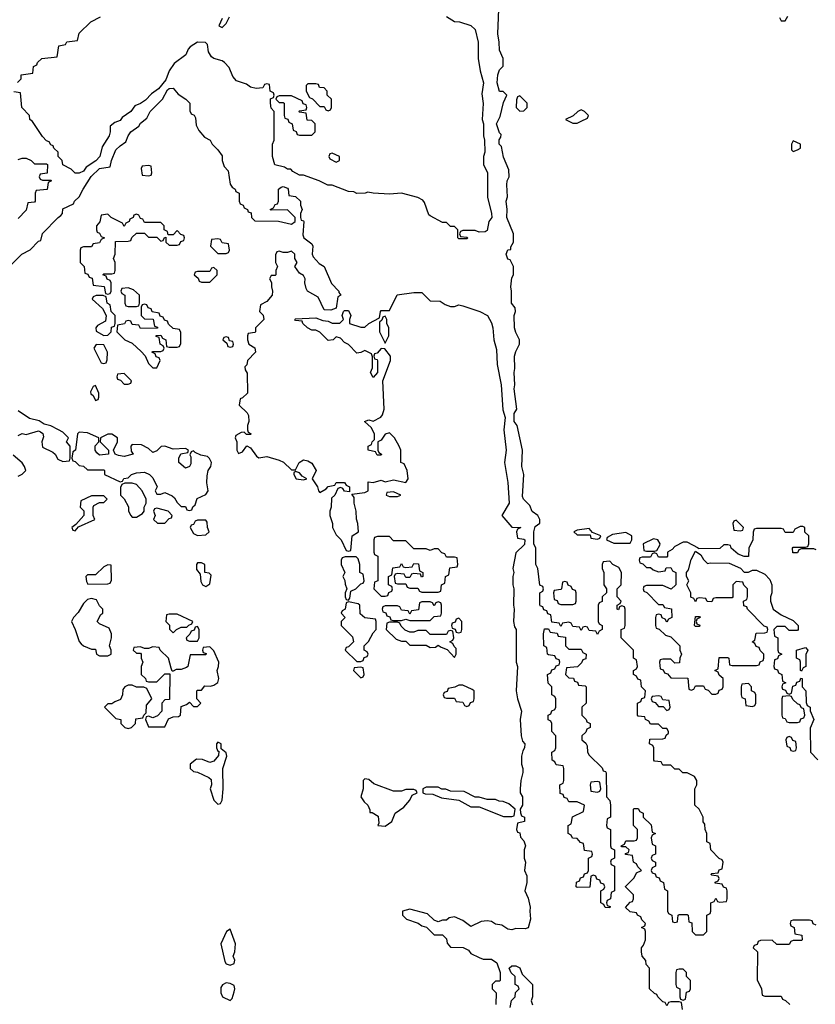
# Model space of a CAD drawing. Header units: inches. Extents: x 2701323 to 2964515, y 494916 to 722124.
# Tile 276 of 656: x 2815218 to 2819118, y 621773 to 626600. Entities that reach past the tile are written whole.
import ezdxf

# ---------------------------------------------------------------- set-up
doc = ezdxf.new("R2010")
doc.units = ezdxf.units.IN
doc.header["$MEASUREMENT"] = 0
doc.layers.add('C8612', color=7, linetype='Continuous')

msp = doc.modelspace()

# ---------------------------------------------------------------- linework, layer by layer
at = {"layer": 'C8612', "color": 2, "elevation": 2}
for points in [[(2818467.3, 621747.3), (2818462, 621782), (2818450, 621786), (2818410, 621786), (2818398, 621782), (2818390, 621766), (2818382, 621782), (2818370, 621786), (2818346, 621810), (2818342, 621822), (2818330, 621826), (2818306, 621850), (2818306, 621950), (2818288.4, 621968.4), (2818287.3, 621987.3), (2818268.7, 622008.7), (2818266, 622030), (2818266, 622050), (2818276.4, 622063.6), (2818286, 622090), (2818286, 622130), (2818282, 622142), (2818266, 622150), (2818282, 622158), (2818286, 622170), (2818267.3, 622187.3), (2818262, 622202), (2818246, 622210), (2818242, 622222), (2818210, 622226), (2818188, 622248), (2818210, 622274), (2818222, 622278), (2818226, 622290), (2818226, 622310), (2818188.4, 622348.4), (2818188.4, 622351.6), (2818230, 622394), (2818242, 622418), (2818266, 622430), (2818247.3, 622447.3), (2818242, 622462), (2818226, 622470), (2818222, 622502), (2818187.3, 622507.3), (2818187.3, 622512.7), (2818202, 622518), (2818206, 622530), (2818190, 622546), (2818170, 622546), (2818166, 622550), (2818182, 622558), (2818190, 622574), (2818230, 622574), (2818242, 622578), (2818246, 622590), (2818246, 622630), (2818226, 622650), (2818226, 622730), (2818230, 622734), (2818250, 622734), (2818258, 622718), (2818274, 622710), (2818274, 622690), (2818312.7, 622652.7), (2818318, 622618), (2818334, 622610), (2818318, 622602), (2818314, 622590), (2818318, 622558), (2818334, 622550), (2818334, 622510), (2818318, 622502), (2818314, 622490), (2818318, 622478), (2818334, 622470), (2818334, 622450), (2818318, 622442), (2818314, 622430), (2818318, 622418), (2818332.7, 622412.7), (2818338, 622398), (2818352.7, 622392.7), (2818358, 622378), (2818374, 622370), (2818378, 622338), (2818394, 622330), (2818394, 622230), (2818398, 622218), (2818414, 622210), (2818418, 622178), (2818430, 622174), (2818442, 622178), (2818446, 622210), (2818450, 622214), (2818490, 622214), (2818494, 622210), (2818498, 622178), (2818512, 622172), (2818514, 622130), (2818530, 622114), (2818570, 622114), (2818586, 622130), (2818586, 622210), (2818602, 622218), (2818606, 622230), (2818606, 622270), (2818622, 622278), (2818630, 622294), (2818638, 622278), (2818650, 622274), (2818682, 622278), (2818686, 622290), (2818686, 622330), (2818682, 622342), (2818667.3, 622347.3), (2818662, 622362), (2818627.3, 622367.3), (2818627.3, 622372.7), (2818642, 622378), (2818646, 622390), (2818642, 622402), (2818610, 622406), (2818606, 622410), (2818610, 622414), (2818642, 622418), (2818647.3, 622432.7), (2818662, 622438), (2818666, 622470), (2818662, 622482), (2818647.3, 622487.3), (2818606, 622530), (2818602, 622562), (2818586, 622570), (2818586, 622610), (2818578, 622630), (2818576.4, 622656.4), (2818568, 622668), (2818568, 622690), (2818548, 622730), (2818528, 622750), (2818528, 622830), (2818538, 622850), (2818538, 622870), (2818526, 622890), (2818490, 622908), (2818468.4, 622908.4), (2818450, 622926), (2818430, 622926), (2818410, 622946), (2818370, 622946), (2818362, 622962), (2818330, 622966), (2818326, 622970), (2818326, 623030), (2818322, 623042), (2818306, 623050), (2818307.3, 623072.7), (2818370, 623074), (2818382, 623078), (2818387.3, 623092.7), (2818398, 623102), (2818398, 623110), (2818390, 623126), (2818370, 623126), (2818350, 623146), (2818310, 623146), (2818302, 623162), (2818286, 623170), (2818282, 623182), (2818250, 623186), (2818246, 623190), (2818246, 623250), (2818262, 623258), (2818267.3, 623272.7), (2818282, 623278), (2818286, 623310), (2818266, 623330), (2818262, 623362), (2818247.3, 623367.3), (2818242, 623382), (2818226, 623390), (2818226, 623410), (2818242, 623418), (2818246, 623430), (2818242, 623462), (2818226, 623470), (2818226, 623510), (2818166, 623570), (2818166, 623610), (2818182, 623618), (2818186, 623630), (2818186, 623710), (2818182, 623722), (2818170, 623726), (2818158, 623722), (2818152.7, 623707.3), (2818146, 623710), (2818146, 623730), (2818162, 623738), (2818166, 623750), (2818146, 623770), (2818146, 623810), (2818166, 623830), (2818168, 623890), (2818154.6, 623914.6), (2818126, 623930), (2818110, 623946), (2818078, 623942), (2818074, 623930), (2818074, 623910), (2818082, 623890), (2818082, 623830), (2818094, 623810), (2818094, 623790), (2818074, 623770), (2818072.7, 623747.3), (2818058, 623742), (2818054, 623730), (2818054, 623650), (2818058, 623638), (2818074, 623630), (2818074, 623610), (2818058, 623602), (2818050, 623586), (2818042, 623602), (2818010, 623606), (2818002, 623622), (2817990, 623626), (2817978, 623622), (2817970, 623606), (2817962, 623622), (2817930, 623626), (2817922, 623642), (2817910, 623646), (2817878, 623642), (2817870, 623626), (2817862, 623642), (2817827.3, 623647.3), (2817822, 623682), (2817807.3, 623687.3), (2817802, 623702), (2817787.3, 623707.3), (2817782, 623722), (2817770, 623726), (2817767.3, 623732.7), (2817768, 623790), (2817782, 623798), (2817786, 623810), (2817782, 623822), (2817768.4, 623828.4), (2817758, 623910), (2817748, 623930), (2817748, 624010), (2817738, 624030), (2817738, 624090), (2817744.7, 624115.3), (2817767.3, 624132.7), (2817768, 624150), (2817758, 624170), (2817729.3, 624189.3), (2817718, 624218), (2817688, 624250), (2817683.1, 624263.1), (2817688.7, 624370), (2817679, 624410), (2817682, 624490), (2817657.2, 624610), (2817642, 624630), (2817642, 624670), (2817655.3, 624690), (2817641.2, 624790), (2817645.2, 624810), (2817641.2, 624870), (2817645.2, 624890), (2817644, 624950), (2817650, 624974), (2817668, 625010), (2817668, 625030), (2817650, 625066), (2817644, 625090), (2817642, 625150), (2817648, 625170), (2817647.3, 625187.3), (2817629, 625210), (2817629.2, 625270), (2817625.2, 625290), (2817630, 625334), (2817638, 625350), (2817638, 625390), (2817622, 625422), (2817610, 625426), (2817602, 625450), (2817610, 625472), (2817626, 625474), (2817626, 625486), (2817638, 625510), (2817638, 625550), (2817606, 625630), (2817608, 625670), (2817602, 625710), (2817608.9, 625731.1), (2817606, 625790), (2817608, 625810), (2817618, 625830), (2817616.4, 625863.6), (2817590, 625926), (2817579, 625979), (2817568.7, 625990), (2817568.9, 626011.1), (2817576.4, 626023.6), (2817578, 626038), (2817570, 626046), (2817555.3, 626090), (2817574, 626126), (2817590, 626194), (2817606, 626230), (2817588, 626248), (2817570, 626248.7), (2817558, 626290), (2817562, 626330), (2817570, 626354), (2817587.3, 626372.7), (2817588, 626390), (2817588, 626410), (2817569.2, 626450), (2817569, 626490), (2817562, 626530), (2817568, 626690)], [(2817310, 626616), (2817350, 626591.3), (2817374, 626590), (2817430, 626571), (2817450, 626552), (2817464.7, 626490), (2817464.7, 626410), (2817474.8, 626350), (2817491.3, 626290), (2817482.8, 626237.2), (2817490.6, 626189.4), (2817484.7, 626110), (2817491.3, 626090), (2817491, 626030), (2817496, 626010), (2817498, 625950), (2817491.3, 625930), (2817491.3, 625890), (2817510.8, 625850), (2817510.8, 625730), (2817531.3, 625650), (2817532, 625630), (2817518, 625610), (2817510, 625566), (2817499.6, 625560.4), (2817470, 625558), (2817450, 625566), (2817390, 625566), (2817378, 625562), (2817374, 625550), (2817378, 625538), (2817410, 625534), (2817414, 625530), (2817410, 625526), (2817370, 625526), (2817366, 625530), (2817366, 625570), (2817350, 625586), (2817330, 625586), (2817310, 625606), (2817290, 625606), (2817230, 625638), (2817224, 625644), (2817203.1, 625703.1), (2817194.6, 625714.6), (2817169.1, 625729.1), (2817090, 625749.3), (2817030, 625744), (2816950, 625749), (2816924.7, 625755.3), (2816910.9, 625749.1), (2816870, 625748), (2816856.4, 625756.4), (2816830, 625758), (2816750, 625788.7), (2816728.9, 625788.9), (2816686, 625810), (2816610, 625838), (2816590, 625838), (2816556.4, 625856.4), (2816547.3, 625867.3), (2816530, 625868), (2816516.4, 625876.4), (2816468.7, 625888.7), (2816458, 625930), (2816458, 625990), (2816466, 626010), (2816466, 626150), (2816450, 626166), (2816448, 626190), (2816448, 626212), (2816462, 626218), (2816466, 626230), (2816462, 626242), (2816446, 626250), (2816442, 626282), (2816430, 626286), (2816418, 626282), (2816410, 626266), (2816376.9, 626263.1), (2816350, 626269.2), (2816330, 626284), (2816280.2, 626300.2), (2816262, 626322), (2816245.6, 626365.6), (2816222, 626390), (2816210, 626399), (2816169.3, 626409.3), (2816158, 626418), (2816143.2, 626443.2), (2816138, 626478), (2816128.9, 626488.9), (2816090, 626489.2), (2816053.7, 626466.3), (2816044, 626456), (2816032.5, 626427.5), (2815974.4, 626385.6), (2815951, 626350), (2815934.8, 626305.2), (2815898.8, 626261.2), (2815863.5, 626236.5), (2815834.8, 626205.2), (2815810, 626188.7), (2815782, 626178), (2815762, 626150), (2815719.6, 626120.4), (2815710, 626106), (2815683.6, 626096.4), (2815662, 626078), (2815662, 626050), (2815656, 626030), (2815622.8, 625977.2), (2815611.1, 625928.9), (2815591.3, 625908.7), (2815543.5, 625876.5), (2815530, 625858), (2815510, 625848), (2815490, 625848), (2815470, 625868), (2815428.7, 625888.7), (2815426, 625910), (2815406, 625930), (2815406, 625950), (2815386, 625970), (2815382, 625982), (2815370, 625986), (2815362, 626002), (2815350, 626006), (2815330, 626028), (2815280.4, 626100.4), (2815268, 626110), (2815266, 626130), (2815228, 626170), (2815222, 626242), (2815190, 626246)], [(2815207.3, 626292.7), (2815226, 626310), (2815226, 626330), (2815282, 626338), (2815286, 626370), (2815302, 626378), (2815306, 626390), (2815326, 626410), (2815402, 626418), (2815410, 626472), (2815442, 626478), (2815448.4, 626491.6), (2815502, 626498), (2815510, 626534), (2815566, 626590), (2815614, 626614)], [(2816210, 626606), (2816194, 626570), (2816210, 626562), (2816230, 626582), (2816246, 626614)], [(2818942, 626610), (2818950, 626594), (2818970, 626594), (2818983.1, 626616.9)], [(2815150, 625372), (2815228.9, 625451.1), (2815268.7, 625471.3), (2815310, 625514), (2815322, 625518), (2815330, 625552), (2815406, 625630), (2815420.4, 625639.6), (2815428, 625650), (2815430, 625672), (2815482, 625698), (2815486, 625710), (2815509, 625731), (2815528.7, 625770), (2815569.1, 625830.9), (2815608.7, 625871.3), (2815662, 625878), (2815668, 625910), (2815690, 625962), (2815710, 625982), (2815739, 626001), (2815749.3, 626030.7), (2815762, 626050), (2815802, 626078), (2815810, 626092), (2815842, 626118), (2815858, 626150), (2815918, 626210), (2815943.1, 626256.9), (2815950, 626262), (2815970, 626264.7), (2815995.3, 626235.3), (2816032, 626210), (2816052, 626190), (2816052.7, 626152.7), (2816058, 626138), (2816072.7, 626132.7), (2816079.6, 626119.6), (2816083.6, 626083.6), (2816096.9, 626056.9), (2816124.7, 626024.7), (2816152, 626010), (2816162, 625990), (2816190, 625962), (2816210, 625932), (2816211.3, 625910), (2816221, 625881), (2816239.6, 625859.6), (2816250, 625794), (2816259.6, 625779.6), (2816274, 625770), (2816278, 625758), (2816294, 625750), (2816294, 625710), (2816298, 625698), (2816314, 625690), (2816318, 625678), (2816334, 625670), (2816338, 625658), (2816352.7, 625652.7), (2816354, 625630), (2816370, 625614), (2816487.3, 625612.7), (2816550, 625598), (2816568, 625610), (2816568, 625630), (2816530, 625668), (2816450, 625666), (2816446, 625670), (2816462, 625678), (2816470, 625694), (2816482, 625698), (2816486, 625710), (2816486, 625770), (2816500.4, 625779.6), (2816510, 625782), (2816530, 625774), (2816534, 625770), (2816538, 625738), (2816570, 625734), (2816594, 625710), (2816594, 625690), (2816602, 625670), (2816594, 625650), (2816594, 625630), (2816598, 625618), (2816610, 625614), (2816610.9, 625610.9), (2816606, 625546), (2816611, 625531), (2816650, 625502), (2816654.8, 625490), (2816651.1, 625451.1), (2816656.9, 625436.9), (2816685.4, 625405.4), (2816710.9, 625390.9), (2816746.8, 625306.8), (2816782, 625270), (2816782, 625262), (2816792, 625250), (2816778, 625242), (2816770, 625186), (2816743.6, 625176.4), (2816710, 625178), (2816680.4, 625240.4), (2816629.3, 625269.3), (2816622, 625282), (2816615.3, 625310), (2816618, 625330), (2816610, 625346), (2816590, 625358), (2816566, 625390), (2816578, 625410), (2816566, 625430), (2816566, 625450), (2816550, 625466), (2816530, 625458), (2816510, 625458), (2816490, 625466), (2816478, 625462), (2816472.7, 625447.3), (2816472, 625410), (2816482, 625390), (2816474, 625370), (2816474, 625350), (2816470, 625346), (2816450, 625346), (2816442, 625330), (2816452, 625312), (2816452, 625290), (2816458, 625270), (2816456, 625250), (2816430, 625218), (2816398, 625202), (2816394, 625170), (2816411.3, 625151.3), (2816414, 625130), (2816374, 625090), (2816374, 625070), (2816370, 625066), (2816338, 625062), (2816334, 625050), (2816334, 625030), (2816342, 625010), (2816371.1, 624991.1), (2816374, 624970), (2816334, 624930), (2816331.6, 624908.4), (2816322, 624898), (2816323.6, 624883.6), (2816332.7, 624867.3), (2816334, 624770), (2816310, 624746), (2816298, 624742), (2816294, 624710), (2816332.7, 624672.7), (2816339.6, 624659.6), (2816342, 624630), (2816334, 624610), (2816334, 624590), (2816338, 624578), (2816352, 624570), (2816350, 624566), (2816330, 624566), (2816318, 624578), (2816303.6, 624576.4), (2816278, 624562), (2816274, 624550), (2816282, 624530), (2816282, 624490), (2816290, 624474), (2816310, 624482), (2816331.6, 624511.6), (2816350, 624502), (2816379.6, 624459.6), (2816390, 624452), (2816430, 624458), (2816490, 624441), (2816510.9, 624430.9), (2816550, 624394), (2816570, 624394), (2816588, 624430), (2816610, 624442), (2816630, 624438), (2816650, 624426), (2816671, 624390), (2816652, 624350), (2816678, 624310), (2816682, 624290), (2816690, 624282), (2816720.4, 624299.6), (2816730, 624312), (2816762, 624318), (2816768.9, 624331.1), (2816810, 624332), (2816818, 624318), (2816834, 624310), (2816834, 624286), (2816810, 624288), (2816802, 624302), (2816790, 624306), (2816778, 624302), (2816762, 624270), (2816746, 624254), (2816744.7, 624210), (2816738, 624190), (2816738, 624170), (2816751.3, 624130), (2816752, 624110), (2816770, 624074), (2816794, 624050), (2816818, 623998), (2816830, 623994), (2816842, 623998), (2816848, 624070), (2816878, 624090), (2816875.3, 624130), (2816868.4, 624151.6), (2816868, 624190), (2816858, 624230), (2816858, 624258), (2816846, 624274), (2816910, 624282), (2816926, 624290), (2816926, 624334), (2816950, 624332), (2816990, 624342), (2817010, 624334), (2817050, 624344.7), (2817110, 624332), (2817122, 624350), (2817118, 624390), (2817102, 624422), (2817086, 624430), (2817086, 624490), (2817078, 624510), (2817055.3, 624550), (2817030, 624575.3), (2817010, 624568), (2816990, 624538), (2816974, 624530), (2816974, 624490), (2816978, 624478), (2816992, 624470), (2816990, 624466), (2816970, 624466), (2816962, 624482), (2816926, 624490), (2816926, 624510), (2816942, 624518), (2816946, 624530), (2816958, 624542), (2816958, 624570), (2816940.4, 624600.4), (2816908, 624630), (2816930, 624638), (2816950, 624631.3), (2816988.9, 624651.1), (2816996.5, 624663.5), (2817005.2, 624690), (2816998, 624830), (2817035.3, 624930), (2817035.3, 624950), (2817007.3, 624987.3), (2816990, 624988), (2816970, 624966), (2816958, 624962), (2816954, 624950), (2816958, 624938), (2816970, 624934), (2816971.6, 624928.4), (2816972, 624870), (2816950, 624846), (2816938, 624870), (2816947.3, 624892.7), (2816947.3, 624947.3), (2816942, 624962), (2816910, 624978), (2816890, 624968), (2816870, 624966), (2816830, 625008), (2816810, 625018), (2816790, 625038), (2816770, 625046), (2816754, 625030), (2816730, 625028), (2816690, 625068), (2816670, 625078), (2816650, 625078), (2816629.1, 625089.1), (2816606, 625110), (2816602, 625122), (2816570, 625126), (2816566, 625130), (2816570, 625134), (2816670, 625138), (2816704.7, 625124.7), (2816730, 625122), (2816750, 625112), (2816787.3, 625112.7), (2816806, 625130), (2816798, 625150), (2816806, 625170), (2816810, 625174), (2816830, 625174), (2816842, 625150), (2816834, 625130), (2816834, 625110), (2816890, 625092), (2816910, 625092), (2816929, 625111), (2816982, 625138), (2816986, 625170), (2816990, 625174), (2817030, 625174), (2817068.7, 625251.3), (2817150, 625262), (2817190, 625262), (2817230, 625222), (2817279.6, 625219.6), (2817303.6, 625203.6), (2817330, 625194), (2817350, 625194), (2817370, 625202), (2817390, 625198), (2817474, 625170), (2817510.7, 625150.7), (2817530, 625114), (2817538, 625090), (2817542, 625030), (2817556, 624984), (2817558, 624910), (2817578.8, 624810), (2817587.1, 624687.1), (2817598, 624650), (2817590.8, 624590), (2817602.8, 624490), (2817594.8, 624430), (2817610.7, 624330.7), (2817618, 624230), (2817582, 624170), (2817630, 624112), (2817674, 624110), (2817658, 624102), (2817654, 624090), (2817658, 624058), (2817690, 624054), (2817694, 624050), (2817692.7, 624027.3), (2817650, 623986), (2817636, 623910), (2817641, 623890), (2817636, 623870), (2817636, 623830), (2817641, 623810), (2817638, 623730), (2817642, 623710), (2817638, 623650), (2817643.6, 623623.6), (2817651.3, 623610), (2817651, 623451), (2817658, 623430), (2817652, 623310), (2817658, 623270), (2817678, 623210), (2817671.1, 623168.9), (2817676, 623090), (2817682.8, 623062.8), (2817694, 623050), (2817692, 623030), (2817683.6, 623016.4), (2817678, 622990), (2817678, 622950), (2817684.7, 622930), (2817684.7, 622910), (2817674, 622870), (2817672, 622830), (2817672, 622810), (2817682, 622790), (2817682, 622750), (2817672, 622730), (2817672.7, 622712.7), (2817678, 622698), (2817692, 622690), (2817692, 622670), (2817658, 622662), (2817654, 622630), (2817658, 622618), (2817670, 622614), (2817672.7, 622592.7), (2817690, 622574), (2817698, 622550), (2817691.3, 622530), (2817691.3, 622490), (2817698, 622470), (2817692, 622430), (2817703.6, 622403.6), (2817704.7, 622370), (2817694, 622330), (2817710, 622294), (2817721, 622250), (2817718, 622230), (2817722, 622190), (2817710, 622148), (2817696, 622144), (2817650, 622145.2), (2817630, 622139), (2817610, 622142), (2817581.2, 622161.2), (2817550, 622166.6), (2817530, 622179.3), (2817510, 622182.7), (2817480.5, 622179.5), (2817430, 622155.3), (2817390, 622184), (2817350, 622202), (2817322.8, 622197.2), (2817310, 622186), (2817290, 622186), (2817270, 622178), (2817250, 622186), (2817216.5, 622216.5), (2817130, 622239), (2817094, 622230), (2817094, 622210), (2817114, 622190), (2817171, 622171), (2817190, 622158), (2817211.6, 622151.6), (2817250, 622114), (2817290, 622114), (2817310, 622094), (2817312.7, 622072.7), (2817330, 622054), (2817391.6, 622051.6), (2817418, 622038), (2817430, 622022), (2817470, 622002), (2817490, 621994), (2817530, 621994), (2817556.9, 621976.9), (2817574, 621930), (2817574, 621890), (2817570, 621886), (2817550, 621886), (2817534, 621870), (2817534, 621850), (2817554, 621830), (2817552.7, 621772.7)], [(2815210, 625914), (2815230, 625922), (2815250, 625922), (2815274, 625910), (2815290, 625894), (2815350, 625894), (2815354, 625890), (2815352.7, 625847.3), (2815318, 625842), (2815314, 625830), (2815318, 625818), (2815330, 625814), (2815370, 625814), (2815374, 625810), (2815358, 625802), (2815352.7, 625767.3), (2815298, 625762), (2815294, 625750), (2815294, 625710), (2815290, 625706), (2815258, 625702), (2815250, 625666), (2815210, 625626)], [(2815210, 624562), (2815230, 624571.3), (2815250, 624566), (2815310, 624584.7), (2815319.8, 624579.8), (2815331, 624571), (2815335.3, 624555.3), (2815326.8, 624530), (2815330, 624504.7), (2815379.8, 624479.8), (2815392, 624470), (2815405.4, 624445.4), (2815430, 624434), (2815462, 624438), (2815466, 624450), (2815466, 624510), (2815448, 624530), (2815458, 624550), (2815430, 624578), (2815408, 624590), (2815370, 624608.7), (2815338, 624618), (2815312.9, 624632.9), (2815265.6, 624645.6), (2815210, 624682)], [(2815210, 624362), (2815230, 624372), (2815248, 624390), (2815242, 624410), (2815230, 624428), (2815186, 624466)], [(2819122, 624002), (2819110, 624006), (2819050, 624006), (2819038, 624002), (2819030, 623986), (2819007.3, 623987.3), (2819006, 624010), (2819010, 624014), (2819070, 624014), (2819082, 624018), (2819086, 624030), (2819086, 624070), (2819067.3, 624087.3), (2819066, 624110), (2819056.4, 624116.4), (2819043.6, 624116.4), (2819018, 624102), (2819010, 624086), (2818970, 624086), (2818962, 624102), (2818950, 624106), (2818830, 624106), (2818818, 624102), (2818812.7, 624087.3), (2818811.3, 624050), (2818792, 624010), (2818790, 623968.7), (2818768.7, 623968.7), (2818740.2, 623980.2), (2818706, 624010), (2818702, 624022), (2818690, 624026), (2818670, 624026), (2818650, 624008), (2818546, 624006), (2818546, 624010), (2818490, 624038), (2818470, 624038), (2818430, 624018), (2818416.9, 624003.1), (2818394, 623990), (2818394, 623970), (2818390, 623966), (2818350, 623966), (2818342, 623982), (2818330, 623986), (2818318, 623982), (2818310, 623966), (2818270, 623966), (2818258, 623962), (2818254, 623950), (2818258, 623938), (2818272.7, 623932.7), (2818290, 623914), (2818310, 623914), (2818323.6, 623903.6), (2818350, 623894), (2818382, 623898), (2818387.3, 623912.7), (2818410, 623914), (2818418, 623898), (2818434, 623890), (2818434, 623830), (2818411.6, 623808.4), (2818370, 623826), (2818290, 623826), (2818278, 623822), (2818274, 623810), (2818278, 623798), (2818292.7, 623792.7), (2818350, 623734), (2818370, 623734), (2818378, 623718), (2818412.7, 623712.7), (2818414, 623670), (2818398, 623662), (2818390, 623646), (2818382, 623662), (2818367.3, 623667.3), (2818362, 623682), (2818350, 623686), (2818338, 623682), (2818334, 623670), (2818334, 623630), (2818338, 623618), (2818352.7, 623612.7), (2818383.6, 623583.6), (2818410, 623574), (2818454, 623530), (2818454, 623510), (2818462, 623490), (2818454, 623470), (2818452.7, 623447.3), (2818430, 623446), (2818410, 623466), (2818370, 623466), (2818358, 623462), (2818354, 623450), (2818358, 623418), (2818372.7, 623412.7), (2818378, 623398), (2818392.7, 623392.7), (2818410, 623374), (2818492.7, 623372.7), (2818498, 623318), (2818510, 623314), (2818522, 623318), (2818530, 623334), (2818570, 623334), (2818578, 623318), (2818592.7, 623312.7), (2818610, 623294), (2818630, 623294), (2818642, 623298), (2818647.3, 623312.7), (2818662, 623318), (2818666, 623330), (2818666, 623370), (2818647.3, 623387.3), (2818642, 623402), (2818626, 623410), (2818642, 623418), (2818647.3, 623472.7), (2818690, 623474), (2818694, 623470), (2818698, 623438), (2818710, 623434), (2818830, 623434), (2818842, 623438), (2818847.3, 623452.7), (2818862, 623458), (2818866, 623470), (2818866, 623490), (2818847.3, 623507.3), (2818842, 623522), (2818827.3, 623527.3), (2818822, 623542), (2818808, 623550), (2818822, 623558), (2818827.3, 623592.7), (2818870, 623594), (2818882, 623598), (2818886, 623610), (2818882, 623622), (2818867.3, 623627.3), (2818786, 623710), (2818782, 623722), (2818767.3, 623727.3), (2818766, 623750), (2818782, 623758), (2818786, 623770), (2818786, 623810), (2818767.3, 623827.3), (2818762, 623842), (2818730, 623846), (2818714, 623830), (2818714, 623770), (2818710, 623766), (2818630, 623766), (2818618, 623762), (2818610, 623746), (2818587.3, 623747.3), (2818582, 623762), (2818550, 623766), (2818538, 623762), (2818530, 623746), (2818522, 623762), (2818508.4, 623768.4), (2818508, 623790), (2818488, 623830), (2818498, 623850), (2818486, 623870), (2818486, 623890), (2818496.4, 623903.6), (2818510, 623954), (2818530, 623994), (2818556.9, 623976.9), (2818570, 623954), (2818590, 623934), (2818602, 623938), (2818696, 623936), (2818750.9, 623910.9), (2818770, 623892), (2818790, 623892), (2818810, 623902), (2818830, 623902), (2818870, 623882), (2818895.3, 623855.3), (2818904.7, 623830), (2818904.7, 623790), (2818898, 623770), (2818898, 623750), (2818911, 623711), (2818950, 623682), (2819010, 623654), (2819034, 623630), (2819034, 623610), (2819030, 623606), (2818990, 623606), (2818970, 623626), (2818930, 623626), (2818914, 623610), (2818918, 623578), (2818934, 623570), (2818934, 623510), (2818938, 623498), (2818954, 623490), (2818938, 623482), (2818932.7, 623467.3), (2818918, 623462), (2818914, 623430), (2818918, 623418), (2818932.7, 623412.7), (2818938, 623398), (2818954, 623390), (2818958, 623358), (2818974, 623350), (2818958, 623342), (2818954, 623330), (2818958, 623318), (2818972.7, 623312.7), (2818978, 623298), (2818990, 623294), (2819002, 623298), (2819007.3, 623332.7), (2819022, 623338), (2819027.3, 623352.7), (2819042, 623358), (2819047.3, 623372.7), (2819054, 623370), (2819054, 623330), (2819072, 623310), (2819072.7, 623252.7), (2819078, 623238), (2819092, 623230), (2819092.7, 623212.7), (2819111.3, 623170), (2819092.7, 623127.3), (2819094, 623010), (2819131.1, 622971.1)], [(2819122, 622162), (2819107.3, 622167.3), (2819102, 622182), (2819090, 622186), (2819010, 622186), (2818998, 622182), (2818994, 622170), (2818998, 622158), (2819014, 622150), (2819018, 622118), (2819052.7, 622112.7), (2819054, 622090), (2819050, 622086), (2819010, 622086), (2818998, 622082), (2818990, 622066), (2818930, 622066), (2818907.3, 622087.3), (2818850, 622086), (2818838, 622082), (2818832.7, 622067.3), (2818818, 622062), (2818814, 622050), (2818834, 622030), (2818832.7, 621892.7), (2818854, 621850), (2818858, 621818), (2818870, 621814), (2818950, 621814), (2818958, 621798), (2818972.7, 621792.7), (2818992.7, 621772.7)], [(2817622, 621758), (2817628.4, 621791.6), (2817646, 621810), (2817648.4, 621831.6), (2817666, 621850), (2817662, 621862), (2817646, 621870), (2817646, 621910), (2817627.3, 621927.3), (2817618, 621950), (2817630, 621962), (2817650, 621962), (2817670, 621952), (2817681, 621921), (2817731.3, 621870), (2817731.3, 621810), (2817724.7, 621790), (2817731.3, 621770)]]:
    msp.add_lwpolyline(points, dxfattribs=at)
for points in [[(2816670, 626286), (2816630, 626286), (2816622, 626278), (2816622, 626250), (2816638, 626218), (2816652.7, 626212.7), (2816690, 626174), (2816710, 626174), (2816718, 626158), (2816730, 626154), (2816742, 626158), (2816746, 626170), (2816746, 626210), (2816726, 626230), (2816726, 626250), (2816710, 626266), (2816687.3, 626267.3), (2816682, 626282)], [(2816550, 626226), (2816490, 626226), (2816478, 626222), (2816474, 626210), (2816490, 626194), (2816510, 626194), (2816514, 626190), (2816514, 626130), (2816518, 626118), (2816532.7, 626112.7), (2816538, 626098), (2816554, 626090), (2816558, 626058), (2816572.7, 626052.7), (2816578, 626038), (2816590, 626034), (2816650, 626034), (2816666, 626050), (2816666, 626090), (2816650, 626106), (2816627.3, 626107.3), (2816622, 626142), (2816590, 626146), (2816586, 626150), (2816590, 626154), (2816622, 626158), (2816626, 626170), (2816622, 626182), (2816607.3, 626187.3), (2816602, 626202)], [(2817670, 626226), (2817658, 626222), (2817652.7, 626207.3), (2817652, 626170), (2817670, 626152), (2817690, 626154), (2817706, 626170), (2817706, 626190)], [(2817970, 626158), (2817954, 626150), (2817931.6, 626128.4), (2817894, 626110), (2817930, 626092), (2817950, 626092), (2817970, 626102), (2818002, 626118), (2818006, 626130), (2817986, 626150)], [(2819010, 626006), (2819002, 625990), (2819002, 625962), (2819010, 625954), (2819030, 625962), (2819046, 625970), (2819046, 625990)], [(2816750, 625946), (2816738, 625942), (2816734, 625930), (2816738, 625918), (2816770, 625902), (2816786, 625910), (2816786, 625930)], [(2815850, 625886), (2815818, 625882), (2815814, 625870), (2815818, 625838), (2815850, 625834), (2815862, 625838), (2815866, 625850), (2815862, 625882)], [(2815790, 625646), (2815778, 625642), (2815774, 625630), (2815758, 625622), (2815754, 625610), (2815738, 625602), (2815730, 625586), (2815722, 625602), (2815666, 625630), (2815650, 625646), (2815618, 625642), (2815611.6, 625608.4), (2815594, 625590), (2815594, 625570), (2815598, 625558), (2815610, 625554), (2815618, 625538), (2815634, 625530), (2815618, 625522), (2815610, 625506), (2815578, 625502), (2815570, 625486), (2815530, 625486), (2815518, 625482), (2815514, 625470), (2815514, 625410), (2815534, 625390), (2815538, 625358), (2815552.7, 625352.7), (2815558, 625338), (2815572.7, 625332.7), (2815578, 625298), (2815632.7, 625292.7), (2815638, 625258), (2815650, 625254), (2815662, 625258), (2815666, 625270), (2815666, 625310), (2815662, 625322), (2815647.3, 625327.3), (2815642, 625342), (2815626, 625350), (2815630, 625354), (2815670, 625354), (2815682, 625358), (2815686, 625370), (2815686, 625410), (2815678, 625430), (2815686, 625450), (2815687.3, 625512.7), (2815750, 625514), (2815762, 625518), (2815767.3, 625532.7), (2815790, 625554), (2815830, 625554), (2815850, 625534), (2815890, 625534), (2815910, 625514), (2815922, 625518), (2815927.3, 625532.7), (2815934, 625534), (2815934, 625510), (2815950, 625494), (2815990, 625494), (2816002, 625498), (2816007.3, 625512.7), (2816022, 625518), (2816026, 625530), (2816022, 625542), (2816007.3, 625547.3), (2815990, 625566), (2815970, 625546), (2815946, 625546), (2815942, 625562), (2815926, 625570), (2815926, 625590), (2815910, 625606), (2815830, 625606), (2815822, 625622), (2815810, 625626), (2815802, 625642)], [(2816190, 625526), (2816158, 625522), (2816154, 625490), (2816190, 625454), (2816230, 625454), (2816242, 625458), (2816246, 625470), (2816242, 625502), (2816210, 625506), (2816202, 625522)], [(2816170, 625386), (2816158, 625382), (2816150, 625366), (2816090, 625366), (2816078, 625362), (2816074, 625350), (2816092.7, 625332.7), (2816098, 625318), (2816110, 625314), (2816150, 625314), (2816186, 625350), (2816186, 625370)], [(2815627.3, 625247.3), (2815592.7, 625247.3), (2815578, 625242), (2815574, 625230), (2815623.6, 625183.6), (2815642, 625150), (2815638, 625122), (2815599.6, 625100.4), (2815592, 625090), (2815592.7, 625072.7), (2815630, 625052), (2815650, 625054), (2815666, 625070), (2815667.3, 625092.7), (2815682, 625098), (2815686, 625110), (2815686, 625150), (2815666, 625170), (2815662, 625202), (2815646, 625210), (2815642, 625242)], [(2815750, 625286), (2815718, 625282), (2815714, 625270), (2815718, 625258), (2815734, 625250), (2815734, 625210), (2815738, 625198), (2815750, 625194), (2815790, 625194), (2815802, 625198), (2815806, 625210), (2815806, 625250), (2815776.4, 625276.4)], [(2815830, 625206), (2815818, 625202), (2815814, 625190), (2815814, 625150), (2815830, 625134), (2815872.7, 625132.7), (2815878, 625098), (2815892.7, 625092.7), (2815892.7, 625087.3), (2815810, 625086), (2815802, 625102), (2815770, 625106), (2815762, 625122), (2815750, 625126), (2815738, 625122), (2815731.6, 625108.4), (2815698, 625102), (2815694, 625070), (2815734, 625030), (2815770, 625014), (2815812.7, 624972.7), (2815832.7, 624952.7), (2815850, 624914), (2815870, 624894), (2815890, 624894), (2815906, 624930), (2815902, 624942), (2815887.3, 624947.3), (2815882, 624962), (2815866, 624970), (2815870, 624974), (2815910, 624974), (2815922, 624978), (2815926, 624990), (2815922, 625002), (2815906, 625010), (2815902, 625042), (2815887.3, 625047.3), (2815887.3, 625052.7), (2815910, 625054), (2815918, 625038), (2815934, 625030), (2815938, 624998), (2815950, 624994), (2815990, 624994), (2816002, 624998), (2816007.3, 625012.7), (2816007.3, 625067.3), (2816002, 625082), (2815970, 625086), (2815947.3, 625107.3), (2815942, 625122), (2815927.3, 625127.3), (2815922, 625142), (2815907.3, 625147.3), (2815902, 625162), (2815867.3, 625167.3), (2815862, 625182), (2815847.3, 625187.3), (2815842, 625202)], [(2817010, 625146), (2816998, 625142), (2816992.7, 625127.3), (2816982, 625118), (2816982, 625070), (2817010, 625014), (2817028, 625050), (2817028, 625090), (2817018, 625110), (2817018, 625130)], [(2815592.7, 625007.3), (2815582, 624990), (2815618, 624918), (2815630, 624914), (2815642, 624918), (2815647.3, 624932.7), (2815648, 624970), (2815630, 625006)], [(2816230, 625046), (2816218, 625042), (2816214, 625030), (2816234, 625014), (2816238, 624998), (2816250, 624994), (2816262, 624998), (2816266, 625010), (2816262, 625022), (2816246, 625026), (2816242, 625042)], [(2815730, 624866), (2815698, 624862), (2815694, 624850), (2815698, 624838), (2815712.7, 624832.7), (2815730, 624814), (2815750, 624814), (2815762, 624818), (2815766, 624830)], [(2815590, 624806), (2815578, 624802), (2815564.7, 624775.3), (2815566.4, 624766.4), (2815578, 624758), (2815590, 624734), (2815602, 624738), (2815606, 624750), (2815606, 624770)], [(2815510, 624578), (2815502, 624570), (2815492, 624490), (2815478, 624482), (2815474, 624450), (2815478, 624438), (2815490, 624434), (2815510, 624414), (2815531.3, 624411.3), (2815550, 624394), (2815630, 624394), (2815634, 624390), (2815634, 624370), (2815710, 624334), (2815722, 624338), (2815728.7, 624351.3), (2815750, 624354), (2815766, 624370), (2815790, 624378), (2815830, 624382), (2815854, 624370), (2815870, 624354), (2815892, 624310), (2815882, 624290), (2815890, 624274), (2815910, 624274), (2815930, 624282), (2815965.4, 624265.4), (2815976.9, 624256.9), (2815990, 624234), (2816010, 624214), (2816030, 624214), (2816038, 624198), (2816050, 624194), (2816062, 624198), (2816067.3, 624212.7), (2816078, 624222), (2816087.3, 624252.7), (2816130, 624272), (2816142, 624290), (2816135.3, 624330), (2816136.4, 624363.6), (2816142, 624390), (2816155.3, 624410), (2816158, 624430), (2816149, 624449), (2816138, 624458), (2816106, 624466), (2816078, 624478), (2816070, 624486), (2816058, 624482), (2816052.7, 624467.3), (2816056.9, 624456.9), (2816056.9, 624423.1), (2816051.1, 624408.9), (2816030, 624402), (2815998, 624430), (2815998, 624450), (2816008, 624472), (2816042, 624478), (2816046, 624490), (2816030, 624498), (2815970, 624494), (2815930, 624508.7), (2815911.6, 624508.4), (2815890, 624486), (2815870, 624478), (2815850, 624498), (2815815.3, 624515.3), (2815770, 624518), (2815762, 624510), (2815764.7, 624484.7), (2815774, 624470), (2815730, 624459), (2815703.1, 624463.1), (2815686, 624470), (2815678, 624490), (2815698, 624530), (2815698, 624550), (2815670, 624568.7), (2815650, 624568), (2815614, 624550), (2815612, 624530), (2815654, 624490), (2815654, 624470), (2815610, 624466), (2815596.4, 624476.4), (2815588, 624490), (2815588.4, 624511.6), (2815606, 624530), (2815606, 624550), (2815550, 624575.3)], [(2816570, 624386), (2816562, 624378), (2816562, 624370), (2816574, 624350), (2816610, 624344.7), (2816626, 624350), (2816602, 624362), (2816590, 624378)], [(2815770, 624328.7), (2815732.7, 624327.3), (2815718, 624322), (2815712.7, 624307.3), (2815712, 624270), (2815730.9, 624250.9), (2815751.6, 624211.6), (2815752, 624190), (2815762, 624170), (2815770, 624162), (2815790, 624162), (2815820.4, 624179.6), (2815828, 624190), (2815828, 624210), (2815838, 624230), (2815838, 624250), (2815818, 624290), (2815790, 624322)], [(2817050, 624286), (2817018, 624282), (2817014, 624270), (2817030, 624262), (2817070, 624262), (2817086, 624270)], [(2815630, 624266), (2815570, 624266), (2815518, 624242), (2815514, 624210), (2815531.6, 624191.6), (2815532, 624170), (2815494, 624126), (2815474, 624110), (2815478, 624098), (2815490, 624094), (2815506, 624114), (2815586, 624150), (2815578, 624170), (2815578, 624210), (2815582, 624218), (2815610, 624234), (2815630, 624234), (2815646, 624250)], [(2815890, 624206), (2815878, 624202), (2815874, 624190), (2815882, 624170), (2815874, 624150), (2815892.7, 624132.7), (2815930, 624132), (2815950, 624154), (2815962, 624158), (2815966, 624170), (2815946, 624190)], [(2816130, 624146), (2816090, 624146), (2816078, 624142), (2816070, 624126), (2816058, 624122), (2816054, 624110), (2816070, 624082), (2816090, 624072), (2816130, 624074), (2816146, 624090), (2816138, 624110), (2816136.4, 624136.4)], [(2818730, 624146), (2818718, 624142), (2818714, 624130), (2818718, 624098), (2818750, 624094), (2818762, 624098), (2818766, 624110)], [(2818010, 624106), (2817950, 624098), (2817934, 624090), (2817950, 624074), (2818014, 624074), (2818018, 624058), (2818050, 624054), (2818062, 624058), (2818066, 624070), (2818026, 624086)], [(2816972.7, 624067.3), (2816958, 624062), (2816954, 624050), (2816954, 623990), (2816958, 623978), (2816974, 623970), (2816974, 623850), (2816958, 623842), (2816954, 623810), (2816990, 623774), (2817010, 623774), (2817022, 623778), (2817027.3, 623792.7), (2817042, 623798), (2817046, 623810), (2817042, 623822), (2817026, 623830), (2817026, 623870), (2817042, 623878), (2817047.3, 623912.7), (2817082, 623918), (2817090, 623934), (2817098, 623918), (2817110, 623914), (2817142, 623918), (2817150, 623934), (2817172.7, 623932.7), (2817178, 623898), (2817194, 623890), (2817194, 623870), (2817187.3, 623867.3), (2817182, 623882), (2817150, 623886), (2817138, 623882), (2817130, 623866), (2817110, 623866), (2817102, 623882), (2817070, 623886), (2817058, 623882), (2817054, 623870), (2817058, 623838), (2817070, 623834), (2817110, 623834), (2817118, 623818), (2817130, 623814), (2817170, 623814), (2817178, 623798), (2817190, 623794), (2817270, 623794), (2817282, 623798), (2817286, 623830), (2817302, 623838), (2817306, 623870), (2817322, 623878), (2817327.3, 623912.7), (2817362, 623918), (2817366, 623930), (2817362, 623962), (2817350, 623966), (2817310, 623966), (2817302, 623982), (2817287.3, 623987.3), (2817270, 624006), (2817250, 624006), (2817230, 623998), (2817210, 624006), (2817150, 624006), (2817110, 624046), (2817050, 624046), (2817030, 624066)], [(2818190, 624086), (2818123.6, 624076.4), (2818098, 624062), (2818094, 624050), (2818130, 624034), (2818210, 624034), (2818218, 624050), (2818218, 624070)], [(2818325.4, 624054.6), (2818274, 624030), (2818278, 623998), (2818290, 623994), (2818330, 623994), (2818342, 623998), (2818356.4, 624023.6), (2818358, 624030), (2818346, 624050)], [(2816867.3, 623967.3), (2816812.7, 623967.3), (2816798, 623962), (2816794, 623950), (2816794, 623930), (2816812, 623890), (2816802, 623870), (2816811.6, 623851.6), (2816812.7, 623832.7), (2816822, 623810), (2816814, 623790), (2816814, 623770), (2816818, 623758), (2816830, 623754), (2816836.4, 623763.6), (2816842, 623798), (2816866, 623810), (2816890, 623834), (2816902, 623838), (2816906, 623850), (2816902, 623882), (2816886, 623890), (2816886, 623930), (2816876.4, 623956.4)], [(2815650, 623928), (2815630, 623918), (2815590, 623878), (2815550, 623878), (2815542, 623870), (2815545.4, 623845.4), (2815552.7, 623832.7), (2815650, 623834), (2815662, 623838), (2815667.3, 623852.7), (2815666, 623926)], [(2816110, 623938), (2816090, 623938), (2816084.7, 623930), (2816085.4, 623905.4), (2816102, 623882), (2816105.4, 623845.4), (2816114, 623830), (2816130, 623822), (2816150, 623834), (2816156.4, 623876.4), (2816147.3, 623887.3), (2816126, 623890), (2816126, 623930)], [(2817890, 623846), (2817878, 623842), (2817874, 623810), (2817870, 623806), (2817838, 623802), (2817834, 623790), (2817838, 623758), (2817852.7, 623752.7), (2817858, 623738), (2817870, 623734), (2817930, 623734), (2817942, 623738), (2817946, 623750), (2817946, 623790), (2817942, 623802), (2817927.3, 623807.3), (2817922, 623822), (2817907.3, 623827.3), (2817902, 623842)], [(2815570, 623762), (2815550, 623758), (2815530, 623738), (2815505.4, 623694.6), (2815482, 623670), (2815472, 623650), (2815490.7, 623610.7), (2815510, 623552), (2815519.8, 623539.8), (2815530, 623531), (2815570, 623514), (2815590, 623514), (2815594, 623490), (2815610, 623482), (2815650, 623482), (2815666, 623490), (2815666, 623510), (2815658, 623530), (2815668.7, 623570), (2815668.7, 623590), (2815657.2, 623617.2), (2815610, 623638), (2815598, 623650), (2815616.4, 623683.6), (2815626, 623690), (2815626, 623710), (2815610, 623726), (2815595.3, 623755.3)], [(2816830, 623746), (2816818, 623742), (2816814, 623710), (2816798, 623702), (2816794, 623690), (2816814, 623670), (2816794, 623650), (2816794, 623630), (2816850, 623574), (2816854, 623550), (2816830, 623526), (2816818, 623522), (2816814, 623510), (2816870, 623454), (2816890, 623454), (2816902, 623458), (2816907.3, 623472.7), (2816922, 623478), (2816926, 623490), (2816922, 623502), (2816906, 623510), (2816906, 623530), (2816928.4, 623551.6), (2816950, 623594), (2816966, 623610), (2816966, 623650), (2816962, 623662), (2816910, 623668), (2816887.3, 623687.3), (2816886, 623730), (2816876.4, 623736.4)], [(2817270, 623746), (2817258, 623742), (2817250, 623726), (2817242, 623742), (2817230, 623746), (2817190, 623746), (2817178, 623742), (2817172.7, 623707.3), (2817138, 623702), (2817130, 623686), (2817122, 623702), (2817090, 623706), (2817082, 623722), (2817070, 623726), (2817010, 623726), (2816998, 623722), (2816994, 623710), (2816998, 623698), (2817012.7, 623692.7), (2817018, 623678), (2817032.7, 623672.7), (2817038, 623658), (2817050, 623654), (2817090, 623654), (2817110, 623662), (2817130, 623654), (2817230, 623654), (2817250, 623674), (2817282, 623678), (2817286, 623690), (2817286, 623730), (2817282, 623742)], [(2815990, 623686), (2815950, 623686), (2815938, 623682), (2815934, 623650), (2815951.6, 623631.6), (2815952.7, 623612.7), (2815970, 623594), (2815986, 623610), (2816010, 623622), (2816038, 623622), (2816047.3, 623632.7), (2816062, 623638), (2816066, 623650)], [(2817370, 623666), (2817358, 623662), (2817352.7, 623647.3), (2817338, 623642), (2817334, 623630), (2817338, 623618), (2817352.7, 623612.7), (2817358, 623598), (2817370, 623594), (2817382, 623598), (2817386, 623610), (2817386, 623650)], [(2818530, 623626), (2818526, 623630), (2818530, 623674), (2818550, 623674), (2818554, 623670), (2818538, 623662), (2818534, 623650), (2818538, 623638), (2818552.7, 623632.7), (2818550, 623626)], [(2816090, 623626), (2816078, 623622), (2816072.7, 623607.3), (2816058, 623602), (2816052.7, 623587.3), (2816034, 623570), (2816038, 623558), (2816050, 623554), (2816090, 623554), (2816098, 623570), (2816098, 623610)], [(2817070, 623646), (2817030, 623646), (2817018, 623642), (2817014, 623610), (2817063.6, 623563.6), (2817090, 623554), (2817110, 623554), (2817130, 623534), (2817210, 623534), (2817230, 623522), (2817256.4, 623523.6), (2817270, 623534), (2817283.6, 623523.6), (2817312.7, 623512.7), (2817350, 623474), (2817358, 623490), (2817358, 623518), (2817347.3, 623527.3), (2817342, 623542), (2817326, 623550), (2817342, 623558), (2817346, 623570), (2817342, 623602), (2817330, 623606), (2817318, 623602), (2817310, 623586), (2817230, 623586), (2817210, 623606), (2817170, 623606), (2817150, 623598), (2817130, 623598), (2817107.3, 623607.3), (2817087.3, 623627.3), (2817082, 623642)], [(2817910, 623514), (2817970, 623514), (2817978, 623498), (2817994, 623490), (2817992.7, 623467.3), (2817978, 623462), (2817972.7, 623447.3), (2817952.7, 623427.3), (2817898, 623422), (2817894, 623390), (2817910, 623374), (2817932.7, 623372.7), (2817938, 623358), (2817952.7, 623352.7), (2817958, 623338), (2817990, 623334), (2817994, 623330), (2817994, 623250), (2817974, 623230), (2817974, 623190), (2817994, 623170), (2817998, 623158), (2818014, 623150), (2818014, 623130), (2817998, 623122), (2817992.7, 623107.3), (2817974, 623090), (2817974, 623070), (2817992.7, 623052.7), (2817999.6, 623039.6), (2818002, 623010), (2818010, 622994), (2818072.7, 622932.7), (2818078, 622918), (2818090, 622914), (2818092.7, 622907.3), (2818094, 622790), (2818111.6, 622771.6), (2818114, 622750), (2818114, 622690), (2818098, 622682), (2818094, 622650), (2818098, 622638), (2818114, 622630), (2818114, 622550), (2818118, 622538), (2818134, 622530), (2818134, 622490), (2818118, 622482), (2818114, 622470), (2818118, 622458), (2818134, 622450), (2818134, 622330), (2818118, 622322), (2818114, 622290), (2818098, 622282), (2818094, 622270), (2818098, 622258), (2818112.7, 622252.7), (2818110, 622246), (2818087.3, 622247.3), (2818082, 622262), (2818066, 622270), (2818066, 622330), (2818082, 622338), (2818086, 622350), (2818082, 622362), (2818067.3, 622367.3), (2818062, 622382), (2818047.3, 622387.3), (2818042, 622402), (2818030, 622406), (2818018, 622402), (2818012.7, 622347.3), (2817950, 622346), (2817946, 622350), (2817947.3, 622372.7), (2817962, 622378), (2817967.3, 622392.7), (2817982, 622398), (2817987.3, 622412.7), (2818002, 622418), (2818006, 622430), (2818006, 622490), (2818022, 622498), (2818026, 622510), (2818022, 622522), (2817987.3, 622527.3), (2817982, 622562), (2817967.3, 622567.3), (2817950, 622586), (2817927.3, 622587.3), (2817922, 622602), (2817906, 622610), (2817906, 622650), (2817922, 622658), (2817927.3, 622692.7), (2817982, 622718), (2817986, 622750), (2817950, 622766), (2817910, 622766), (2817902, 622782), (2817887.3, 622787.3), (2817882, 622802), (2817867.3, 622807.3), (2817866, 622850), (2817882, 622858), (2817886, 622870), (2817886, 622930), (2817882, 622942), (2817847.3, 622947.3), (2817842, 622962), (2817828, 622970), (2817826, 623010), (2817842, 623018), (2817846, 623030), (2817846, 623090), (2817826, 623110), (2817826, 623150), (2817822, 623162), (2817808.4, 623168.4), (2817808, 623190), (2817822, 623198), (2817827.3, 623212.7), (2817842, 623218), (2817846, 623230), (2817846, 623270), (2817842, 623282), (2817826, 623290), (2817826, 623330), (2817808.4, 623348.4), (2817806, 623390), (2817822, 623398), (2817827.3, 623412.7), (2817842, 623418), (2817847.3, 623432.7), (2817862, 623438), (2817866, 623450), (2817862, 623462), (2817847.3, 623467.3), (2817842, 623482), (2817810, 623486), (2817806, 623490), (2817802, 623522), (2817788, 623530), (2817786, 623590), (2817790, 623614), (2817810, 623614), (2817818, 623598), (2817852.7, 623592.7), (2817858, 623578), (2817892.7, 623572.7), (2817894, 623530)], [(2816150, 623526), (2816118, 623522), (2816114, 623510), (2816118, 623498), (2816132.7, 623492.7), (2816130, 623486), (2816054, 623486), (2816042, 623430), (2816036, 623424), (2816010, 623415.3), (2815984.7, 623415.3), (2815970, 623406), (2815966, 623406), (2815960.4, 623420.4), (2815948, 623470), (2815906, 623510), (2815902, 623522), (2815870, 623526), (2815850, 623518), (2815830, 623518), (2815810, 623526), (2815778, 623522), (2815774, 623510), (2815790, 623494), (2815810, 623494), (2815814, 623490), (2815814, 623470), (2815822, 623450), (2815814, 623430), (2815814, 623390), (2815834, 623370), (2815838, 623358), (2815850, 623354), (2815890, 623354), (2815930, 623394), (2815954, 623394), (2815952.7, 623267.3), (2815930, 623266), (2815914, 623250), (2815914, 623210), (2815892.7, 623187.3), (2815870, 623178), (2815850, 623186), (2815838, 623182), (2815834, 623170), (2815850, 623134), (2815930, 623134), (2815948, 623172), (2815970, 623182), (2815996.4, 623183.6), (2816006, 623190), (2816010, 623234), (2816036.4, 623243.6), (2816050, 623254), (2816070, 623234), (2816090, 623234), (2816106, 623250), (2816086, 623270), (2816086, 623310), (2816090, 623314), (2816110, 623314), (2816126, 623334), (2816152.7, 623332.7), (2816170, 623338), (2816188.9, 623351.1), (2816194, 623370), (2816185.2, 623410), (2816193.2, 623430), (2816194, 623450), (2816170, 623506)], [(2819050, 623406), (2819046, 623410), (2819046, 623450), (2819042, 623462), (2819026, 623470), (2819026, 623510), (2819070, 623522), (2819082, 623510), (2819071.6, 623488.4), (2819072, 623430), (2819058, 623422)], [(2816890, 623426), (2816858, 623422), (2816854, 623410), (2816890, 623374), (2816902, 623378), (2816906, 623390), (2816902, 623422)], [(2815770, 623338), (2815750, 623338), (2815734, 623330), (2815723.6, 623316.4), (2815722, 623290), (2815712.7, 623267.3), (2815683.6, 623256.4), (2815670, 623246), (2815650, 623246), (2815634, 623230), (2815690, 623174), (2815714, 623170), (2815714, 623150), (2815734, 623130), (2815750, 623124.7), (2815766, 623130), (2815786, 623150), (2815787.3, 623172.7), (2815822, 623178), (2815826, 623190), (2815838, 623202), (2815840.4, 623239.6), (2815866, 623270), (2815842, 623322), (2815827.3, 623327.3), (2815790, 623328)], [(2817390, 623338), (2817370, 623338), (2817351.6, 623328.4), (2817318, 623322), (2817312.7, 623307.3), (2817298, 623302), (2817294, 623290), (2817298, 623278), (2817310, 623274), (2817350, 623274), (2817358, 623258), (2817390, 623254), (2817398, 623238), (2817410, 623234), (2817422, 623238), (2817427.3, 623252.7), (2817442, 623258), (2817446, 623270), (2817446, 623310), (2817436.4, 623316.4)], [(2818790, 623346), (2818758, 623342), (2818754, 623330), (2818754, 623290), (2818758, 623278), (2818774, 623270), (2818778, 623238), (2818810, 623234), (2818822, 623238), (2818826, 623250), (2818826, 623290), (2818822, 623302), (2818806, 623310), (2818806, 623330)], [(2818350, 623286), (2818318, 623282), (2818314, 623270), (2818318, 623258), (2818332.7, 623252.7), (2818350, 623234), (2818372.7, 623232.7), (2818390, 623214), (2818402, 623218), (2818406, 623230), (2818402, 623262), (2818370, 623266), (2818362, 623282)], [(2818990, 623286), (2818958, 623282), (2818954, 623270), (2818954, 623190), (2818958, 623178), (2818970, 623174), (2818978, 623158), (2818990, 623154), (2819030, 623154), (2819042, 623158), (2819047.3, 623172.7), (2819062, 623178), (2819066, 623190), (2819062, 623222), (2819050, 623226), (2819042, 623242), (2819030, 623246), (2819007.3, 623267.3), (2819002, 623282)], [(2818990, 623086), (2818978, 623082), (2818974, 623070), (2818978, 623038), (2818992.7, 623032.7), (2818998, 623018), (2819010, 623014), (2819022, 623018), (2819026, 623030), (2819022, 623062), (2819007.3, 623067.3), (2819002, 623082)], [(2816190, 623058), (2816182, 623050), (2816182, 623030), (2816190, 623014), (2816194, 623014), (2816192.7, 622992.7), (2816170, 622966), (2816150, 622958), (2816113.6, 622973.6), (2816084.7, 622975.3), (2816054, 622950), (2816054, 622930), (2816070, 622914), (2816090, 622912), (2816145.4, 622885.4), (2816156, 622876), (2816158, 622850), (2816151.3, 622830), (2816170, 622774), (2816190, 622754), (2816202, 622758), (2816210, 622774), (2816215.1, 622830), (2816213.2, 622930), (2816234, 622990), (2816230, 623006), (2816206, 623026), (2816206, 623050)], [(2816910, 622878), (2816902, 622870), (2816901, 622830), (2816891, 622790), (2816905.8, 622765.8), (2816924.7, 622750), (2816934, 622726), (2816934, 622714), (2816946, 622714), (2816975.3, 622695.3), (2816978, 622662), (2816974, 622650), (2817010, 622646), (2817042, 622670), (2817058, 622710), (2817100.4, 622739.6), (2817130, 622774), (2817142, 622798), (2817166, 622810), (2817162, 622822), (2817150, 622826), (2817110, 622826), (2817090, 622818), (2817050, 622818), (2816954.6, 622854.6), (2816930, 622875.3)], [(2817270, 622838), (2817210, 622838), (2817194, 622830), (2817194, 622810), (2817205.4, 622805.4), (2817243.6, 622803.6), (2817285.4, 622785.4), (2817370, 622774), (2817430, 622742), (2817470, 622742), (2817590, 622694), (2817630, 622694), (2817642, 622698), (2817646, 622730), (2817616.4, 622756.4), (2817587.3, 622767.3), (2817568.4, 622768.4), (2817550, 622778), (2817510, 622778), (2817470, 622788), (2817450, 622788), (2817396.4, 622816.4), (2817330, 622818), (2817307.3, 622827.3), (2817288, 622828)], [(2818050, 622866), (2818018, 622862), (2818014, 622850), (2818018, 622818), (2818050, 622814), (2818062, 622818), (2818066, 622830), (2818062, 622862)], [(2816250, 622142), (2816232, 622130), (2816204.7, 622070), (2816222.8, 621982.8), (2816230, 621972), (2816250, 621966), (2816270, 621974), (2816272, 621990), (2816264, 622010), (2816272.3, 622030), (2816275.1, 622070)], [(2818470, 621946), (2818450, 621946), (2818438, 621942), (2818434, 621930), (2818434, 621870), (2818438, 621858), (2818454, 621850), (2818454, 621810), (2818458, 621798), (2818470, 621794), (2818482, 621798), (2818487.3, 621832.7), (2818502, 621838), (2818506, 621850), (2818506, 621890), (2818486, 621910), (2818486, 621930)], [(2816230, 621878), (2816211.6, 621868.4), (2816203.6, 621856.4), (2816204.7, 621830), (2816212, 621810), (2816250, 621792), (2816259, 621801), (2816270, 621834), (2816273.2, 621850), (2816270, 621866), (2816250, 621875.3)]]:
    msp.add_lwpolyline(points, close=True, dxfattribs=at)

doc.saveas('drawing.dxf')
